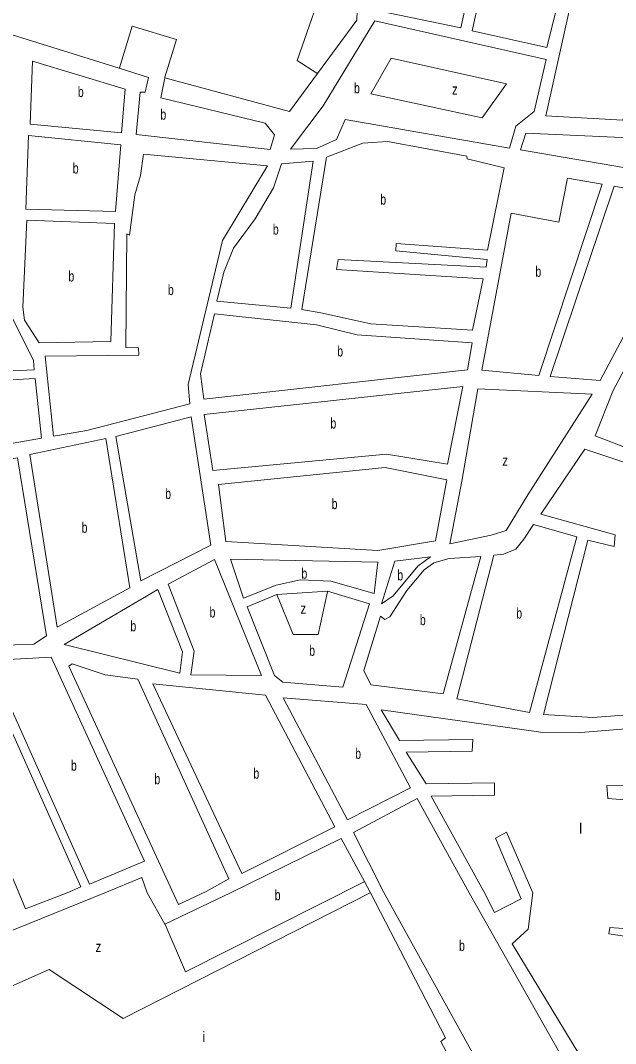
# Model space of a CAD drawing. Extents: x 639657 to 671642, y 222838 to 252123.
# Drawn here: x 648326 to 648891, y 229856 to 230829 of the extents above; entities that cross this region are included whole.
import ezdxf

# ---------------------------------------------------------------- set-up
doc = ezdxf.new("R2010")
doc.units = 0
doc.header["$LTSCALE"] = 4
doc.layers.add('1', color=7, linetype='Continuous', lineweight=13)
doc.layers.add('21', color=7, linetype='Continuous', lineweight=13)
doc.layers.add('7', color=7, linetype='Continuous')

msp = doc.modelspace()

# ---------------------------------------------------------------- linework, layer by layer
at = {"layer": '1'}
msp.add_line((648760.07, 230478.89), (648745.09, 230390.92), dxfattribs=at)
for points in [[(648772.69, 230952.992), (648743.98, 230822.08), (648665.84, 230838.22), (648698.67, 230977.3), (648707.46, 230980.16), (648738.92, 230969.66)], [(648897.9, 230734.12), (648824.81, 230738.27), (648859.02, 230892.6), (648894.29, 230943.59), (648946.14, 230962.48), (648967.64, 230960.71), (649037.57, 230922.8), (649073.61, 230931.04), (649134.03, 230926.36), (649110.39, 230873.31), (649077.27, 230822.34), (649064.25, 230811.71), (649045.84, 230802.76), (649032.92, 230806.74), (649062.67, 230901.3), (649051.47, 230904.86), (649021.72, 230809.44), (648943.93, 230836.11), (648963.81, 230903.31), (648953.68, 230906.45)], [(648825.02, 230791.77), (648662.26, 230828.53), (648613.27, 230747.78), (648582.01, 230706.71), (648606.94, 230707.34), (648625.99, 230715.87), (648634.22, 230734.84), (648790.24, 230707.49), (648796.31, 230728.38), (648813.81, 230742.48)], [(648334.69, 230730.35), (648421.57, 230722.22), (648425.11, 230763.5), (648337, 230790.1)], [(648330.83, 230649.53), (648415.73, 230647.4), (648420.81, 230710.61), (648333.06, 230719.59)], [(648805.6, 230721.79), (648995.42, 230713.19), (648978.06, 230681.05), (648965.19, 230677.72), (648800.57, 230706.07)], [(648765.24, 230583.33), (648755.11, 230534.49), (648658.35, 230540.6), (648610.99, 230550.97), (648592.92, 230554.05), (648616.24, 230699.03), (648650.95, 230712.41), (648674.36, 230713.89), (648749.69, 230700.08), (648750.14, 230697.29), (648785.02, 230688.76), (648769.32, 230610.65), (648682.45, 230617.05), (648682.08, 230609.96), (648768.96, 230601.84), (648767.94, 230594.53), (648627.35, 230601.58), (648625.92, 230592.33)], [(648349.15, 230509.81), (648357.08, 230433.83), (648388.62, 230439.23), (648486.41, 230464.49), (648484.76, 230482.74), (648517.6, 230619.84), (648560.22, 230690.64), (648442.58, 230701.97), (648439.52, 230681.53), (648434.09, 230663.23), (648429.02, 230624.73), (648426.65, 230626), (648425.59, 230517.93), (648437.63, 230517.6), (648438.11, 230510.72)], [(648573.75, 230692.68), (648603.81, 230695.28), (648582.59, 230555.47), (648512.05, 230562.22), (648518.92, 230589.56), (648527.98, 230612.4), (648548.6, 230640.49), (648565.98, 230669.85)], [(648845.48, 230679.14), (648878.41, 230673.38), (648817.99, 230491.38), (648763.79, 230496.53), (648791.81, 230645.63), (648837.01, 230637.18)], [(648889.6, 230671.54), (648966.65, 230656.89), (648876.26, 230486.68), (648828.74, 230490.6)], [(648411.57, 230523.84), (648343.46, 230522.44), (648329.32, 230544.03), (648327.72, 230556.26), (648331.77, 230639.23), (648414.97, 230635.79)], [(648943.2, 230580.01), (648982.72, 230575.14), (648957.3, 230457.25), (648918.52, 230415.92), (648871.53, 230434.23), (648888.38, 230476.47)], [(648338.01, 230505.64), (648338.51, 230496.84), (648211.77, 230491.12), (648209.97, 230553.41), (648313.32, 230555.51)], [(648645.55, 230529.97), (648754.77, 230522.46), (648750.25, 230496.86), (648499.91, 230468.89), (648496.71, 230492.92), (648509.78, 230550.17), (648607, 230539.76)], [(648339.44, 230488.47), (648345.49, 230432.02), (648200, 230406.17), (648136.16, 230381.19), (648100.41, 230416.57), (648078.41, 230453.56), (648200.41, 230514.23), (648199.76, 230488.23), (648158.24, 230466.64), (648165.63, 230457.46), (648210.99, 230481.45)], [(648500.03, 230454.5), (648745.87, 230480.93), (648731.42, 230407.13), (648673.32, 230416.77), (648508.2, 230401.08)], [(648506.41, 230330.18), (648487.8, 230452.04), (648416.18, 230433.43), (648439.85, 230296.15)], [(648429.38, 230289.62), (648360.48, 230252.35), (648334.44, 230416.46), (648406.74, 230431.42)], [(648869.39, 230166.39), (648919, 230170.22), (648904.75, 230285.01), (648912.26, 230285.92), (648918.28, 230259.77), (648944.55, 230306.37), (648960.7, 230355.47), (648950.01, 230374.93), (648915.83, 230403.44), (648861.96, 230421.48), (648820.13, 230359.51), (648890.77, 230340.09), (648889.57, 230328.91), (648864.81, 230334.95), (648822.52, 230169.24)], [(648338.27, 230236.06), (648283.91, 230234.13), (648242.6, 230399.63), (648322.86, 230413.15), (648350.23, 230244.1)], [(648665.26, 230324.99), (648520.78, 230333.51), (648513.89, 230387.8), (648672.14, 230403.87), (648730.68, 230392.31), (648719.98, 230334.23)], [(648740.32, 230184.05), (648809.19, 230171.06), (648854.25, 230338.08), (648813.11, 230349.79), (648803.99, 230335.75), (648796.11, 230326.45), (648784.55, 230321.64), (648775.31, 230320.71)], [(648658.55, 230197.36), (648727.17, 230188.88), (648762.86, 230319.32), (648732.79, 230317.58), (648718.43, 230313.38), (648709.03, 230306.65), (648692.64, 230287.19), (648676.51, 230261.93), (648671.8, 230259.53), (648667.69, 230262.72), (648651.78, 230211.05)], [(648679.57, 230281.93), (648668.46, 230274.32), (648681.24, 230314.8), (648715.16, 230318.94), (648702.98, 230310.25)], [(648487.42, 230206.96), (648554.47, 230206.2), (648509.96, 230316.67), (648465.88, 230293.13), (648490.68, 230229.32)], [(648568.61, 230292.22), (648537.55, 230279.73), (648525.21, 230316.79), (648665.26, 230313.992), (648661.5, 230284.15), (648620.58, 230295.85), (648591.77, 230297.34)], [(648476.88, 230208.38), (648367.06, 230235.86), (648456.25, 230288.11), (648479.51, 230228.8)], [(648569.11, 230283.2), (648540.84, 230271.6), (648566.94, 230206.3), (648574.94, 230199.92), (648631.92, 230195.21), (648657.29, 230274.24), (648617.43, 230286.38)], [(648443.52, 230029.86), (648391.27, 230007.76), (648298.91, 230213.85), (648302.29, 230220.96), (648354.7, 230223.74)], [(648322.07, 230004.29), (648330.33, 229984.44), (648369.83, 229999.52), (648382.91, 230005.33), (648287.25, 230219.77), (648249.67, 230217.33), (648232.73, 230212.9)], [(648471.29, 229998.12), (648475.86, 229988.57), (648501.93, 230000.8), (648523.6, 230012.89), (648436.96, 230202.91), (648406.19, 230206.96), (648374.74, 230217.24), (648371.53, 230215.06)], [(648624.19, 230062.43), (648536.02, 230018.14), (648451.39, 230198.3), (648558.28, 230187.54)], [(648696.31, 230099.3), (648636.17, 230068.97), (648575.06, 230185.1), (648653.98, 230178.64)], [(648670.68, 230000.1), (648781.57, 229799.41), (648853.26, 229820.29), (648751.94, 229999.76), (648702.62, 230089.47), (648641.86, 230056.99)]]:
    msp.add_lwpolyline(points, close=True, dxfattribs=at)
for points in [[(648801.06, 230938.99), (648851.39, 230906.51), (648825.79, 230803.38), (648754.75, 230818.94), (648782.796, 230948.005)], [(648659.962, 230919.266), (648646.14, 230855.69), (648645.06, 230829.25), (648607.682, 230778.494)], [(648462.63, 230774.54), (648458.91, 230755.38), (648557.96, 230731.45), (648567.08, 230720.13), (648562.89, 230706.14), (648435.56, 230720.39), (648439.31, 230760.82), (648444.04, 230760.85), (648447.15, 230774.84), (648419.41, 230783.502), (648292.841, 230823.022)], [(648607.682, 230778.494), (648581.08, 230742.37), (648462.63, 230774.54)], [(648807.51, 230378.09), (648868.84, 230473.74), (648760.07, 230478.89)], [(648772.79, 230339.8), (648733.54, 230331.54), (648745.09, 230390.92)], [(648807.51, 230378.09), (648787.16, 230344), (648772.79, 230339.8)], [(648993.4, 229860.77), (648868.76, 229825.79), (648792.7, 229951.11), (648808.03, 229964.99), (648812.52, 229999.79), (648787.25, 230057.24), (648776.82, 230051.67), (648801.31, 229993.83), (648776.09, 229980.86), (648765.8, 230001.06), (648715.902, 230091.534), (648776.041, 230092.326), (648776.041, 230104.201), (648711.154, 230103.409), (648692.163, 230133.493), (648754.676, 230134.284), (648755.467, 230145.368), (648685.833, 230144.576), (648668.42, 230173.6), (648819.87, 230152.25), (648857.91, 230151.91), (648939.72, 230158.57)], [(648949.43, 230100.67), (648882.866, 230101.826), (648883.657, 230089.159), (648953.65, 230083.74)], [(648652.544, 230010.371), (648630.3, 230051.31), (648525.11, 229999.52), (648462.87, 229969.89)], [(648230.271, 229870.347), (648260.22, 229817.6), (648322.04, 229721.17), (648368.5, 229726.5), (648759.4, 229793.3), (648724.92, 229858.2), (648729.46, 229861.83), (648658.31, 229999.76), (648658.293, 229999.792), (648652.544, 230010.371)], [(648462.87, 229969.89), (648446.01, 229999.52), (648440.85, 230014.17), (648405.83, 229999.52)], [(648405.83, 229999.52), (648249.9, 229936.53), (648231.79, 229933.616)], [(648970.72, 229960.42), (648885.64, 229966.71), (648884.74, 229960.69), (648973.87, 229947.29)]]:
    msp.add_lwpolyline(points, dxfattribs=at)
at = {"layer": '21'}
for points in [[(648659.962, 230919.266), (648659.462, 230919.341), (648617.777, 230925.552), (648605.907, 230879.635), (648618.568, 230877.26), (648588.499, 230790.968), (648607.182, 230778.819), (648607.682, 230778.494)], [(648462.63, 230774.54), (648462.784, 230775.04), (648473.763, 230810.76), (648431.825, 230823.426), (648419.565, 230784.002), (648419.41, 230783.502)], [(648569.11, 230283.2), (648584.547, 230245.118), (648608.286, 230245.118), (648617.319, 230285.88), (648617.43, 230286.38)], [(648462.87, 229969.89), (648463.086, 229969.39), (648482.47, 229924.492), (648652.044, 230010.119), (648652.544, 230010.371)], [(648658.293, 229999.792), (648657.793, 229999.538), (648423.123, 229880.158), (648352.697, 229926.867), (648263.281, 229887.283)]]:
    msp.add_lwpolyline(points, dxfattribs=at)
msp.add_lwpolyline([(648677.749, 230793.083), (648658.341, 230759.314), (648764.376, 230736.356), (648787.323, 230768.814)], close=True, dxfattribs=at)

# ---------------------------------------------------------------- texts
at = {"layer": '7'}
for s, width, p in [('b', 0.75, (648380.084, 230756.16)), ('b', 0.75, (648642.496, 230759.703)), ('z', 0.8, (648735.679, 230758.51)), ('b', 0.75, (648458.527, 230734.625)), ('b', 0.75, (648375.271, 230683.495)), ('b', 0.75, (648667.429, 230653.875)), ('b', 0.75, (648565.352, 230625.375)), ('b', 0.75, (648371.11, 230580.835)), ('b', 0.75, (648814.81, 230585.26)), ('b', 0.75, (648465.619, 230567.9)), ('b', 0.75, (648626.495, 230509.53)), ('b', 0.75, (648620.073, 230441.005)), ('z', 0.8, (648783.415, 230405.564)), ('b', 0.75, (648463.057, 230374.095)), ('b', 0.75, (648621.2, 230364.43)), ('b', 0.75, (648383.654, 230341.885)), ('b', 0.75, (648592.533, 230298.26)), ('b', 0.75, (648683.612, 230296.63)), ('b', 0.75, (648505.207, 230261.435)), ('z', 0.8, (648591.669, 230264.91)), ('b', 0.75, (648796.587, 230260.425)), ('b', 0.75, (648705.025, 230254.1)), ('b', 0.75, (648430.043, 230248.245)), ('b', 0.75, (648599.853, 230224.962)), ('b', 0.75, (648643.564, 230127.035)), ('b', 0.75, (648373.523, 230115.75)), ('b', 0.75, (648452.831, 230102.905)), ('b', 0.75, (648546.886, 230108.22)), ('b', 0.75, (648567.139, 229992.575)), ('z', 0.8, (648397.01, 229943.492)), ('b', 0.75, (648742.303, 229944.44))]:
    msp.add_text(s, height=10, dxfattribs=dict(at, width=width)).set_placement(p)
for s, p in [('l', (648856.252, 230055.903)), ('i', (648498.336, 229857.74))]:
    msp.add_text(s, height=10, dxfattribs=at).set_placement(p)

doc.saveas('drawing.dxf')
